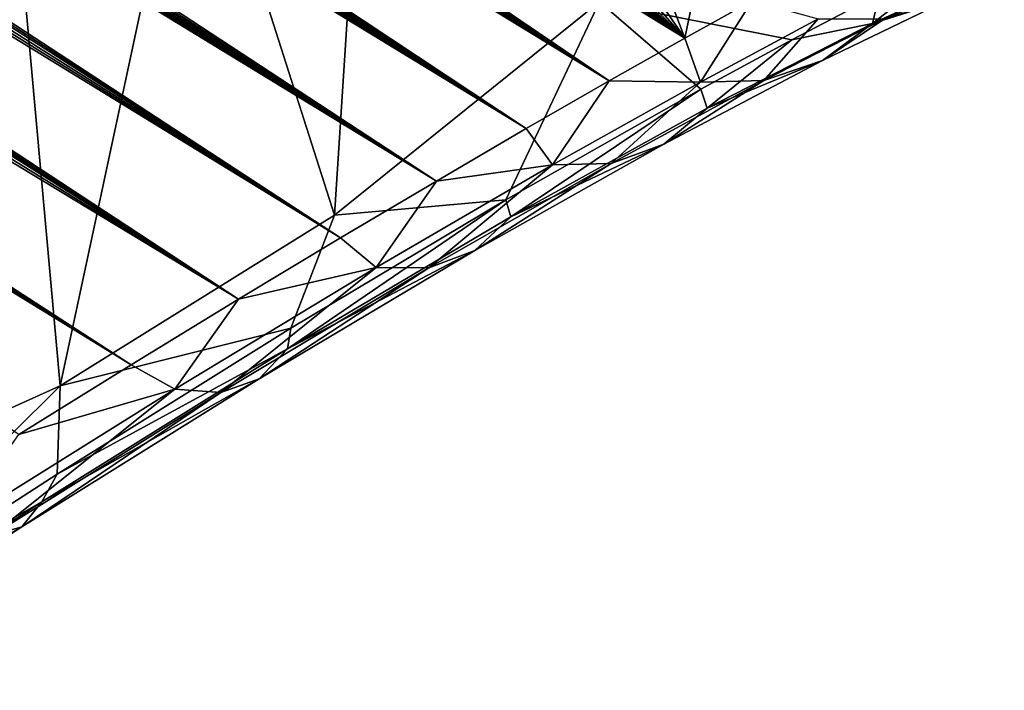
# Model space of a CAD drawing. Header units: metres. Extents: x -80 to 80, y -455 to 95.
# Tile 654 of 656: x 64.74 to 71.87, y -49.63 to -44.77. Entities that reach past the tile are written whole.
import ezdxf

# ---------------------------------------------------------------- set-up
doc = ezdxf.new("R2010")
doc.units = ezdxf.units.M
doc.layers.add('solid_501010_k_01_01', color=7, linetype='CONTINUOUS')

msp = doc.modelspace()

# ---------------------------------------------------------------- linework, layer by layer
at = {"layer": 'solid_501010_k_01_01'}
for points in [[(65.548538, -47.274212, 50.044323), (43.267628, -33.097145, 28.617872), (43.681271, -33.086975, 28.611425)], [(66.3256, -46.798866, 49.37059), (43.681271, -33.086975, 28.611425), (44.167881, -33.103352, 28.634546)], [(66.3256, -46.798866, 49.37059), (65.548538, -47.274212, 50.044323), (43.681271, -33.086975, 28.611425)], [(65.548538, -47.274212, 50.044323), (42.605839, -33.175243, 28.694996), (42.912868, -33.127987, 28.647327)], [(65.548538, -47.274212, 50.044323), (42.912868, -33.127987, 28.647327), (43.267628, -33.097145, 28.617872)], [(66.3256, -46.798866, 49.37059), (44.167881, -33.103352, 28.634546), (44.745441, -33.1549, 28.697073)], [(66.3256, -46.798866, 49.37059), (44.745441, -33.1549, 28.697073), (45.073944, -33.197006, 28.746624)], [(65.548538, -47.274212, 50.044323), (64.733795, -47.779404, 50.635601), (42.605839, -33.175243, 28.694996)], [(66.3256, -46.798866, 49.37059), (45.073944, -33.197006, 28.746624), (45.432449, -33.252205, 28.810928)], [(66.3256, -46.798866, 49.37059), (45.432449, -33.252205, 28.810928), (45.823433, -33.322269, 28.892071)], [(67.063126, -46.354259, 48.614159), (45.823433, -33.322269, 28.892071), (46.249115, -33.408878, 28.991949)], [(67.063126, -46.354259, 48.614159), (66.3256, -46.798866, 49.37059), (45.823433, -33.322269, 28.892071)], [(67.063126, -46.354259, 48.614159), (46.249115, -33.408878, 28.991949), (46.711929, -33.513893, 29.112722)], [(67.063126, -46.354259, 48.614159), (46.711929, -33.513893, 29.112722), (47.21558, -33.639915, 29.257635)], [(67.063126, -46.354259, 48.614159), (47.21558, -33.639915, 29.257635), (47.575535, -33.736729, 29.369007)], [(67.063126, -46.354259, 48.614159), (47.575535, -33.736729, 29.369007), (47.95578, -33.844482, 29.492994)], [(67.758621, -45.941441, 47.774254), (47.95578, -33.844482, 29.492994), (48.35775, -33.964241, 29.631008)], [(67.758621, -45.941441, 47.774254), (67.063126, -46.354259, 48.614159), (47.95578, -33.844482, 29.492994)], [(67.758621, -45.941441, 47.774254), (48.35775, -33.964241, 29.631008), (48.782379, -34.096737, 29.783926)], [(67.758621, -45.941441, 47.774254), (48.782379, -34.096737, 29.783926), (49.230949, -34.242931, 29.953012)], [(67.758621, -45.941441, 47.774254), (49.230949, -34.242931, 29.953012), (49.704945, -34.403931, 30.139719)], [(67.758621, -45.941441, 47.774254), (49.704945, -34.403931, 30.139719), (50.205379, -34.580555, 30.345104)], [(67.758621, -45.941441, 47.774254), (50.205379, -34.580555, 30.345104), (50.734352, -34.774342, 30.57131)], [(68.408913, -45.561638, 46.849663), (50.734352, -34.774342, 30.57131), (51.292614, -34.985966, 30.819185)], [(68.408913, -45.561638, 46.849663), (67.758621, -45.941441, 47.774254), (50.734352, -34.774342, 30.57131)], [(68.408913, -45.561638, 46.849663), (51.292614, -34.985966, 30.819185), (51.732571, -35.157856, 31.021484)], [(68.408913, -45.561638, 46.849663), (51.732571, -35.157856, 31.021484), (52.190136, -35.340679, 31.237164)], [(68.408913, -45.561638, 46.849663), (52.190136, -35.340679, 31.237164), (52.667511, -35.536091, 31.468807)], [(68.408913, -45.561638, 46.849663), (52.667511, -35.536091, 31.468807), (53.165024, -35.744373, 31.716799)], [(68.408913, -45.561638, 46.849663), (53.165024, -35.744373, 31.716799), (53.577412, -35.920216, 31.926826)], [(68.408913, -45.561638, 46.849663), (53.577412, -35.920216, 31.926826), (54.004257, -36.105492, 32.149189)], [(68.408913, -45.561638, 46.849663), (54.004257, -36.105492, 32.149189), (54.446476, -36.300804, 32.384769)], [(69.010132, -45.216232, 45.838749), (54.446476, -36.300804, 32.384769), (54.90321, -36.505486, 32.632423)], [(69.010132, -45.216232, 45.838749), (68.408913, -45.561638, 46.849663), (54.446476, -36.300804, 32.384769)], [(69.010132, -45.216232, 45.838749), (54.90321, -36.505486, 32.632423), (55.374962, -36.720264, 32.893543)], [(69.010132, -45.216232, 45.838749), (55.374962, -36.720264, 32.893543), (55.780003, -36.907539, 33.122585)], [(69.010132, -45.216232, 45.838749), (55.780003, -36.907539, 33.122585), (56.196869, -37.102673, 33.362251)], [(69.010132, -45.216232, 45.838749), (56.196869, -37.102673, 33.362251), (56.624928, -37.305317, 33.612041)], [(69.010132, -45.216232, 45.838749), (56.624928, -37.305317, 33.612041), (57.062515, -37.514965, 33.871696)], [(69.010132, -45.216232, 45.838749), (57.062515, -37.514965, 33.871696), (57.507988, -37.731094, 34.140949)], [(69.010132, -45.216232, 45.838749), (57.507988, -37.731094, 34.140949), (57.961796, -37.95388, 34.420071)], [(69.010132, -45.216232, 45.838749), (57.961796, -37.95388, 34.420071), (58.424896, -38.183609, 34.709221)], [(69.010132, -45.216232, 45.838749), (58.424896, -38.183609, 34.709221), (58.895332, -38.419483, 35.007713)], [(69.010132, -45.216232, 45.838749), (58.895332, -38.419483, 35.007713), (59.371132, -38.66069, 35.314873)], [(69.557571, -44.906765, 44.739594), (59.371132, -38.66069, 35.314873), (59.851669, -38.906937, 35.63047)], [(69.557571, -44.906765, 44.739594), (69.010132, -45.216232, 45.838749), (59.371132, -38.66069, 35.314873)], [(69.557571, -44.906765, 44.739594), (59.851669, -38.906937, 35.63047), (60.338497, -39.158783, 35.955059)], [(69.557571, -44.906765, 44.739594), (60.338497, -39.158783, 35.955059), (60.830566, -39.415791, 36.28833)], [(69.557571, -44.906765, 44.739594), (60.830566, -39.415791, 36.28833), (61.255634, -39.63982, 36.58065)], [(69.557571, -44.906765, 44.739594), (61.255634, -39.63982, 36.58065), (61.683167, -39.86705, 36.878971)], [(69.557571, -44.906765, 44.739594), (61.683167, -39.86705, 36.878971), (62.114326, -40.097946, 37.183773)], [(69.557571, -44.906765, 44.739594), (62.114326, -40.097946, 37.183773), (62.548717, -40.332283, 37.494846)], [(69.557571, -44.906765, 44.739594), (62.548717, -40.332283, 37.494846), (62.985428, -40.569622, 37.811764)], [(69.557571, -44.906765, 44.739594), (62.985428, -40.569622, 37.811764), (63.423553, -40.809517, 38.134094)], [(69.557571, -44.906765, 44.739594), (63.423553, -40.809517, 38.134094), (63.862598, -41.051716, 38.461632)], [(69.557571, -44.906765, 44.739594), (63.862598, -41.051716, 38.461632), (64.303833, -41.296791, 38.795055)], [(69.557571, -44.906765, 44.739594), (64.303833, -41.296791, 38.795055), (64.746719, -41.544437, 39.134029)], [(69.557571, -44.906765, 44.739594), (64.746719, -41.544437, 39.134029), (65.190384, -41.794197, 39.478058)], [(69.557571, -44.906765, 44.739594), (65.190384, -41.794197, 39.478058), (65.633972, -42.045616, 39.826653)], [(69.557571, -44.906765, 44.739594), (65.633972, -42.045616, 39.826653), (66.077255, -42.298561, 40.179707)], [(67.020172, -46.188084, 52.85593), (67.28109, -42.148823, 58.027534), (65.988945, -42.955132, 58.880684)], [(67.020172, -46.188084, 52.85593), (68.94001, -44.642818, 51.795277), (67.28109, -42.148823, 58.027534)], [(69.557571, -44.906765, 44.739594), (66.077255, -42.298561, 40.179707), (66.521301, -42.553551, 40.537876)], [(69.557571, -44.906765, 44.739594), (66.521301, -42.553551, 40.537876), (66.965508, -42.81023, 40.900749)], [(69.557571, -44.906765, 44.739594), (66.965508, -42.81023, 40.900749), (67.353737, -43.035892, 41.221733)], [(65.034286, -47.427288, 54.167126), (65.988945, -42.955132, 58.880684), (64.682686, -43.544285, 59.877792)], [(65.034286, -47.427288, 54.167126), (67.020172, -46.188084, 52.85593), (65.988945, -42.955132, 58.880684)], [(69.557571, -44.906765, 44.739594), (67.353737, -43.035892, 41.221733), (67.741028, -43.26226, 41.545612)], [(69.557571, -44.906765, 44.739594), (67.741028, -43.26226, 41.545612), (68.127045, -43.489136, 41.872147)], [(69.557571, -44.906765, 44.739594), (68.127045, -43.489136, 41.872147), (68.51223, -43.716751, 42.201653)], [(63.026718, -48.332752, 55.69957), (65.034286, -47.427288, 54.167126), (64.682686, -43.544285, 59.877792)], [(69.557571, -44.906765, 44.739594), (68.51223, -43.716751, 42.201653), (68.896675, -43.945141, 42.534191)], [(69.557571, -44.906765, 44.739594), (68.896675, -43.945141, 42.534191), (69.280396, -44.174301, 42.869762)], [(69.557571, -44.906765, 44.739594), (69.280396, -44.174301, 42.869762), (69.663383, -44.404221, 43.208366)], [(70.917198, -44.800007, 46.4888), (71.586731, -44.273079, 45.880829), (70.969574, -44.583752, 47.035351)], [(71.872673, -44.357243, 44.35516), (71.586731, -44.273079, 45.880829), (70.917198, -44.800007, 46.4888)], [(71.720421, -44.477978, 44.269417), (71.872673, -44.357243, 44.35516), (70.917198, -44.800007, 46.4888)], [(69.557571, -44.906765, 44.739594), (69.663383, -44.404221, 43.208366), (70.045639, -44.634895, 43.550011)], [(71.720421, -44.477978, 44.269417), (70.917198, -44.800007, 46.4888), (71.471809, -44.622349, 44.139503)], [(68.262451, -46.077728, 50.624031), (68.94001, -44.642818, 51.795277), (67.020172, -46.188084, 52.85593)], [(68.262451, -46.077728, 50.624031), (69.673531, -45.275913, 48.99052), (68.94001, -44.642818, 51.795277)], [(70.333244, -44.917526, 48.062031), (70.969574, -44.583752, 47.035351), (68.94001, -44.642818, 51.795277)], [(69.673531, -45.275913, 48.99052), (70.333244, -44.917526, 48.062031), (68.94001, -44.642818, 51.795277)], [(69.671631, -45.224739, 45.681759), (69.557571, -44.906765, 44.739594), (70.045639, -44.634895, 43.550011)], [(70.525223, -44.766056, 43.722389), (69.671631, -45.224739, 45.681759), (70.045639, -44.634895, 43.550011)], [(70.917198, -44.800007, 46.4888), (70.969574, -44.583752, 47.035351), (70.333244, -44.917526, 48.062031)], [(71.471809, -44.622349, 44.139503), (70.556236, -45.067997, 46.214272), (71.012024, -44.761845, 43.923607)], [(70.917198, -44.800007, 46.4888), (70.556236, -45.067997, 46.214272), (71.471809, -44.622349, 44.139503)], [(70.131218, -45.212925, 45.938889), (69.671631, -45.224739, 45.681759), (70.525223, -44.766056, 43.722389)], [(70.992661, -44.764671, 43.915092), (71.012024, -44.761845, 43.923607), (70.131218, -45.212925, 45.938889)], [(70.556236, -45.067997, 46.214272), (70.131218, -45.212925, 45.938889), (71.012024, -44.761845, 43.923607)], [(70.992661, -44.764671, 43.915092), (70.131218, -45.212925, 45.938889), (70.525223, -44.766056, 43.722389)], [(70.917198, -44.800007, 46.4888), (70.333244, -44.917526, 48.062031), (69.721016, -45.412575, 48.462597)], [(70.917198, -44.800007, 46.4888), (69.721016, -45.412575, 48.462597), (70.556236, -45.067997, 46.214272)], [(69.671631, -45.224739, 45.681759), (69.010132, -45.216232, 45.838749), (69.557571, -44.906765, 44.739594)], [(69.721016, -45.412575, 48.462597), (70.333244, -44.917526, 48.062031), (69.673531, -45.275913, 48.99052)], [(70.556236, -45.067997, 46.214272), (69.406776, -45.67403, 48.130383), (70.131218, -45.212925, 45.938889)], [(69.721016, -45.412575, 48.462597), (69.406776, -45.67403, 48.130383), (70.556236, -45.067997, 46.214272)], [(68.600235, -45.82476, 47.484291), (68.408913, -45.561638, 46.849663), (69.010132, -45.216232, 45.838749)], [(69.671631, -45.224739, 45.681759), (68.600235, -45.82476, 47.484291), (69.010132, -45.216232, 45.838749)], [(70.131218, -45.212925, 45.938889), (69.024338, -45.814678, 47.796558), (69.671631, -45.224739, 45.681759)], [(69.406776, -45.67403, 48.130383), (69.024338, -45.814678, 47.796558), (70.131218, -45.212925, 45.938889)], [(68.299088, -46.200546, 50.221447), (69.673531, -45.275913, 48.99052), (68.262451, -46.077728, 50.624031)], [(69.721016, -45.412575, 48.462597), (69.673531, -45.275913, 48.99052), (68.299088, -46.200546, 50.221447)], [(69.024338, -45.814678, 47.796558), (68.600235, -45.82476, 47.484291), (69.671631, -45.224739, 45.681759)], [(69.721016, -45.412575, 48.462597), (68.299088, -46.200546, 50.221447), (69.406776, -45.67403, 48.130383)], [(68.600235, -45.82476, 47.484291), (67.758621, -45.941441, 47.774254), (68.408913, -45.561638, 46.849663)], [(69.406776, -45.67403, 48.130383), (68.037483, -46.445213, 49.835213), (69.024338, -45.814678, 47.796558)], [(68.299088, -46.200546, 50.221447), (68.037483, -46.445213, 49.835213), (69.406776, -45.67403, 48.130383)], [(68.600235, -45.82476, 47.484291), (67.323463, -46.568844, 49.083179), (67.758621, -45.941441, 47.774254)], [(67.704575, -46.570885, 49.446808), (67.323463, -46.568844, 49.083179), (68.600235, -45.82476, 47.484291)], [(69.024338, -45.814678, 47.796558), (67.704575, -46.570885, 49.446808), (68.600235, -45.82476, 47.484291)], [(68.037483, -46.445213, 49.835213), (67.704575, -46.570885, 49.446808), (69.024338, -45.814678, 47.796558)], [(67.323463, -46.568844, 49.083179), (67.063126, -46.354259, 48.614159), (67.758621, -45.941441, 47.774254)], [(66.679344, -47.158325, 51.710953), (68.262451, -46.077728, 50.624031), (66.704803, -47.008842, 52.005718)], [(68.299088, -46.200546, 50.221447), (68.262451, -46.077728, 50.624031), (66.679344, -47.158325, 51.710953)], [(66.704803, -47.008842, 52.005718), (68.262451, -46.077728, 50.624031), (67.020172, -46.188084, 52.85593)], [(66.704803, -47.008842, 52.005718), (67.020172, -46.188084, 52.85593), (65.034286, -47.427288, 54.167126)], [(68.299088, -46.200546, 50.221447), (66.679344, -47.158325, 51.710953), (68.037483, -46.445213, 49.835213)], [(67.323463, -46.568844, 49.083179), (66.3256, -46.798866, 49.37059), (67.063126, -46.354259, 48.614159)], [(68.037483, -46.445213, 49.835213), (66.474686, -47.375805, 51.277027), (67.704575, -46.570885, 49.446808)], [(66.679344, -47.158325, 51.710953), (66.474686, -47.375805, 51.277027), (68.037483, -46.445213, 49.835213)], [(67.323463, -46.568844, 49.083179), (65.864235, -47.450848, 50.432999), (66.3256, -46.798866, 49.37059)], [(66.196548, -47.47562, 50.840958), (65.864235, -47.450848, 50.432999), (67.323463, -46.568844, 49.083179)], [(67.704575, -46.570885, 49.446808), (66.196548, -47.47562, 50.840958), (67.323463, -46.568844, 49.083179)], [(66.474686, -47.375805, 51.277027), (66.196548, -47.47562, 50.840958), (67.704575, -46.570885, 49.446808)], [(65.864235, -47.450848, 50.432999), (65.548538, -47.274212, 50.044323), (66.3256, -46.798866, 49.37059)], [(65.010956, -48.065815, 53.124126), (66.704803, -47.008842, 52.005718), (65.034286, -47.427288, 54.167126)], [(66.679344, -47.158325, 51.710953), (66.704803, -47.008842, 52.005718), (65.010956, -48.065815, 53.124126)], [(66.679344, -47.158325, 51.710953), (65.010956, -48.065815, 53.124126), (64.901749, -48.267559, 52.88459)], [(66.679344, -47.158325, 51.710953), (64.901749, -48.267559, 52.88459), (66.474686, -47.375805, 51.277027)], [(65.864235, -47.450848, 50.432999), (64.733795, -47.779404, 50.635601), (65.548538, -47.274212, 50.044323)], [(63.225353, -49.220909, 53.949833), (65.034286, -47.427288, 54.167126), (63.026718, -48.332752, 55.69957)], [(63.225353, -49.220909, 53.949833), (65.010956, -48.065815, 53.124126), (65.034286, -47.427288, 54.167126)], [(66.474686, -47.375805, 51.277027), (64.756111, -48.448208, 52.41169), (66.196548, -47.47562, 50.840958)], [(64.901749, -48.267559, 52.88459), (64.756111, -48.448208, 52.41169), (66.474686, -47.375805, 51.277027)], [(65.864235, -47.450848, 50.432999), (64.255249, -48.454868, 51.495312), (64.733795, -47.779404, 50.635601)], [(64.535515, -48.512123, 51.937637), (64.255249, -48.454868, 51.495312), (65.864235, -47.450848, 50.432999)], [(66.196548, -47.47562, 50.840958), (64.535515, -48.512123, 51.937637), (65.864235, -47.450848, 50.432999)], [(64.756111, -48.448208, 52.41169), (64.535515, -48.512123, 51.937637), (66.196548, -47.47562, 50.840958)], [(64.901749, -48.267559, 52.88459), (65.010956, -48.065815, 53.124126), (63.225353, -49.220909, 53.949833)], [(64.901749, -48.267559, 52.88459), (63.225353, -49.220909, 53.949833), (63.014359, -49.49826, 53.710678)], [(64.901749, -48.267559, 52.88459), (63.014359, -49.49826, 53.710678), (64.756111, -48.448208, 52.41169)], [(64.756111, -48.448208, 52.41169), (62.927265, -49.634029, 53.209221), (64.535515, -48.512123, 51.937637)], [(63.014359, -49.49826, 53.710678), (62.927265, -49.634029, 53.209221), (64.756111, -48.448208, 52.41169)]]:
    msp.add_3dface(points, dxfattribs=at)

doc.saveas('drawing.dxf')
